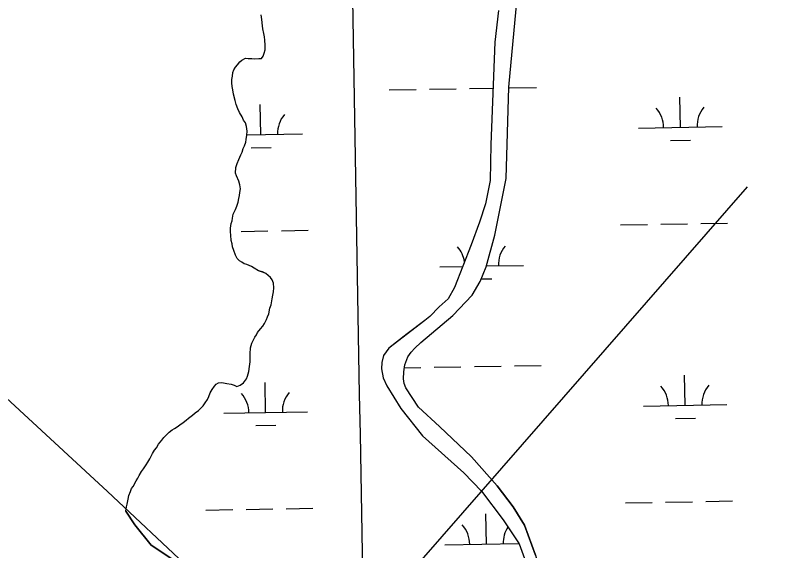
# Model space of a CAD drawing. Extents: x 3892998 to 3931244, y 278583 to 304547.
# Drawn here: x 3918049 to 3918960, y 287509 to 288149 of the extents above; entities that cross this region are included whole.
import ezdxf

# ---------------------------------------------------------------- set-up
doc = ezdxf.new("R2010")
doc.units = 0
for name, color, linetype in [('V-GRID-MAJR', 7, 'Continuous'), ('V-TOPO-SHOR', 7, 'Continuous'), ('V-UTIL-LINE', 7, 'Continuous'), ('V-WETL-SWMP', 7, 'Continuous')]:
    doc.layers.add(name, color=color, linetype=linetype)

msp = doc.modelspace()

# ---------------------------------------------------------------- linework, layer by layer
at = {"layer": 'V-GRID-MAJR'}
msp.add_spline([(3918519.216, 284383.145), (3918413.491, 290439.973), (3918307.7120000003, 296499.886), (3918201.934, 302559.792), (3918201.88, 302562.882)], degree=3, dxfattribs=at)
at = {"layer": 'V-TOPO-SHOR'}
for points in [[(3918626.017, 287586.315), (3918595.244, 287621.014), (3918556.958, 287657.26), (3918531.987, 287680.326), (3918516.525, 287703.719), (3918514.806, 287708.806), (3918513.85, 287714.174), (3918514.329, 287722.679), (3918515.5810000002, 287731.211), (3918518.861, 287740.585), (3918523.035, 287746.387), (3918527.252, 287750.905), (3918534.475, 287757.839), (3918572.72, 287790.275), (3918595.813, 287814.477), (3918605.545, 287830.75800000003), (3918612.664, 287848.238), (3918623.197, 287886.155), (3918636.56, 287954.011), (3918639.7630000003, 288063.188), (3918651.093, 288182.934)], [(3918627.35, 288155.11), (3918622.994, 288117.146), (3918618.452, 287994.547), (3918617.3540000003, 287951.549), (3918611.88, 287923.582), (3918604.912, 287901.73600000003), (3918594.781, 287874.635), (3918574.915, 287823.793), (3918567.159, 287809.893), (3918556.4220000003, 287800.521), (3918545.494, 287789.085), (3918539.2290000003, 287784.242), (3918518.431, 287768.093), (3918496.387, 287750.876), (3918489.987, 287742.424), (3918487.965, 287733.865), (3918487.449, 287726.388), (3918489.362, 287715.65), (3918494.0640000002, 287706.037), (3918510.69, 287678.82300000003), (3918536.765, 287646.02), (3918585.8740000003, 287601.659), (3918606.948, 287579.743)], [(3918330.3570000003, 287744.212), (3918330.7460000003, 287751.292), (3918332.3170000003, 287756.799), (3918335.8540000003, 287764.27400000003), (3918337.818, 287767.026), (3918339.3910000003, 287769.781), (3918342.9280000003, 287774.108), (3918345.681, 287777.256), (3918347.647, 287780.404), (3918350.004, 287785.125), (3918351.181, 287788.666), (3918352.754, 287792.207), (3918353.932, 287798.891), (3918355.503, 287802.825), (3918356.6780000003, 287809.905), (3918357.463, 287814.626), (3918358.247, 287818.558), (3918358.64, 287823.279), (3918358.245, 287828.786), (3918356.668, 287832.718), (3918354.702, 287835.471), (3918349.193, 287840.18700000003), (3918345.259, 287842.151), (3918340.538, 287843.722), (3918335.031, 287846.868), (3918331.883, 287848.832), (3918326.376, 287851.189), (3918323.228, 287851.97500000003), (3918320.4760000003, 287853.939), (3918317.721, 287855.512), (3918314.967, 287858.265), (3918312.9990000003, 287862.197), (3918311.0300000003, 287867.702), (3918309.455, 287872.42100000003), (3918309.06, 287875.96), (3918307.879, 287879.89400000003), (3918307.481, 287886.185), (3918307.088, 287890.117), (3918307.086, 287894.445), (3918307.8680000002, 287900.343), (3918309.048, 287903.491), (3918309.4390000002, 287906.639), (3918310.223, 287911.357), (3918312.9760000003, 287916.864), (3918314.5470000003, 287920.798), (3918316.1180000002, 287925.912), (3918316.9020000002, 287930.24), (3918317.686, 287933.781), (3918318.08, 287937.32), (3918318.864, 287941.645), (3918318.076, 287946.366), (3918316.894, 287950.691), (3918314.137, 287957.376), (3918312.9560000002, 287960.521), (3918313.347, 287967.208), (3918314.917, 287971.929), (3918316.882, 287976.64900000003), (3918319.239, 287982.157), (3918320.81, 287985.69800000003), (3918321.987, 287990.025), (3918323.56, 287993.17100000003), (3918325.133, 287997.498), (3918325.524, 288000.646), (3918326.308, 288005.75800000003), (3918326.7, 288010.478), (3918325.909, 288016.377), (3918324.727, 288020.704), (3918322.366, 288023.848), (3918320.791, 288027.782), (3918317.643, 288032.892), (3918315.6750000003, 288037.217), (3918313.705, 288042.722), (3918312.523, 288047.443), (3918310.5530000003, 288054.914), (3918309.765, 288060.028), (3918308.9760000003, 288063.96), (3918308.5810000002, 288068.678), (3918308.5810000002, 288072.613), (3918309.363, 288076.545), (3918309.757, 288080.87200000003), (3918310.934, 288084.02), (3918312.9, 288087.166), (3918315.257, 288089.92), (3918318.0100000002, 288093.461), (3918320.367, 288095.82300000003), (3918324.6950000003, 288098.184), (3918328.234, 288097.793), (3918332.561, 288097.795), (3918336.1, 288097.402), (3918340.819, 288097.799), (3918343.966, 288097.799), (3918345.93, 288100.553), (3918347.11, 288104.092), (3918348.288, 288108.027), (3918348.2860000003, 288113.534), (3918347.8880000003, 288119.434), (3918347.4930000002, 288123.364), (3918346.707, 288127.692), (3918345.523, 288133.197), (3918345.13, 288136.738), (3918344.339, 288144.20900000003)], [(3918344.339, 288144.20900000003), (3918343.551, 288149.716)], [(3918181.771, 287556.148), (3918182.555, 287561.262), (3918183.34, 287564.408), (3918184.517, 287570.308), (3918185.302, 287574.63300000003), (3918187.268, 287579.356), (3918188.4450000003, 287582.895), (3918190.409, 287585.64900000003), (3918193.946, 287592.336), (3918195.912, 287595.484), (3918197.483, 287598.632), (3918200.629, 287603.352), (3918202.986, 287606.5), (3918206.132, 287611.221), (3918208.096, 287614.762), (3918210.453, 287618.696), (3918213.599, 287624.989), (3918215.9560000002, 287628.924), (3918218.315, 287631.678), (3918220.673, 287636.006), (3918222.639, 287638.367), (3918224.603, 287641.119), (3918227.355, 287644.267), (3918230.892, 287647.808), (3918233.645, 287650.563), (3918237.184, 287653.317), (3918239.936, 287654.892), (3918243.082, 287656.86), (3918246.228, 287659.222), (3918250.16, 287661.976), (3918253.697, 287664.731), (3918256.842, 287667.092), (3918261.561, 287671.026), (3918264.707, 287673.781), (3918268.639, 287676.538), (3918270.9960000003, 287678.89900000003), (3918274.142, 287682.047), (3918276.4990000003, 287685.586), (3918279.252, 287689.522), (3918280.822, 287693.061), (3918282.7860000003, 287697.388), (3918285.146, 287701.716), (3918287.896, 287705.65), (3918289.862, 287708.011), (3918292.615, 287709.58400000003), (3918296.549, 287709.979), (3918302.447, 287708.804), (3918307.561, 287708.017), (3918311.4930000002, 287706.84), (3918314.6410000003, 287705.26900000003), (3918318.573, 287706.844), (3918322.505, 287709.598), (3918326.042, 287714.319), (3918327.222, 287717.467), (3918328.793, 287722.974), (3918329.577, 287729.267), (3918330.361, 287734.772), (3918330.359, 287739.493), (3918330.3570000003, 287744.212)], [(3918606.948, 287579.743), (3918633.076, 287545.398), (3918652.0670000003, 287516.724), (3918660.276, 287494.884)], [(3918626.017, 287586.315), (3918644.881, 287561.237), (3918658.504, 287539.068), (3918671.812, 287503.51), (3918683.4820000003, 287463.267), (3918685.366, 287452.032)], [(3918181.771, 287556.148), (3918192.398, 287539.63300000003), (3918212.073, 287515.25800000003), (3918254.563, 287486.958), (3918285.25, 287465.34), (3918309.644, 287446.078), (3918328.529, 287430.749), (3918345.054, 287418.17), (3918367.086, 287400.875), (3918384.789, 287387.51), (3918405.251, 287367.066), (3918424.531, 287348.196), (3918444.599, 287328.146), (3918461.126, 287305.737), (3918472.54, 287291.19), (3918482.77, 287279.789), (3918495.363, 287264.06), (3918508.515, 287254.566)]]:
    msp.add_lwpolyline(points, dxfattribs=at)
at = {"layer": 'V-UTIL-LINE'}
for points in [[(3906680.9470508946, 302363.4542383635), (3908344.9110000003, 300089.976), (3912732.592, 293653.732), (3913646.809, 292726.848), (3916248.696, 289346.047), (3918159.8680000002, 287579.415), (3921518.269458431, 284435.0583118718)], [(3918925, 287943.9), (3915774.4982285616, 284335.63354158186)]]:
    msp.add_lwpolyline(points, dxfattribs=at)
at = {"layer": 'V-WETL-SWMP'}
for p, q in [((3918496.859965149, 288059.9583605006), (3918528.85517196, 288060.51220264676)), ((3918544.852775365, 288060.78912371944), (3918576.847982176, 288061.3429658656)), ((3918592.845585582, 288061.6198869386), (3918620.9544470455, 288062.1064558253)), ((3918640.8383957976, 288062.4506501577), (3918672.833602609, 288063.0044923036)), ((3918845.00216224, 288015.23515596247), (3918844.3790898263, 288051.22976362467)), ((3918343.169341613, 288006.5483495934), (3918342.5462691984, 288042.5429572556)), ((3918795.009651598, 288014.36977760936), (3918894.9946728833, 288016.10053431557)), ((3918326.3493526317, 288006.2571928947), (3918393.161852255, 288007.4137279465)), ((3918833.2710327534, 287999.5987765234), (3918857.2674378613, 288000.014158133)), ((3918331.438212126, 287990.91197015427), (3918355.4346172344, 287991.32735176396)), ((3918773.603004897, 287898.5499323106), (3918805.598211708, 287899.1037744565)), ((3918821.5958151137, 287899.3806955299), (3918853.591021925, 287899.93453767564)), ((3918869.58862533, 287900.21145874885), (3918901.583832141, 287900.7653008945)), ((3918319.762994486, 287890.6938891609), (3918351.758201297, 287891.24773130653)), ((3918367.7558047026, 287891.52465237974), (3918399.7510115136, 287892.07849452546)), ((3918557.375108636, 287848.3700371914), (3918584.7027735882, 287848.8430834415)), ((3918612.9669982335, 287849.3323416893), (3918657.36012992, 287850.1007938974)), ((3918606.7801063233, 287833.7919338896), (3918619.6328948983, 287834.0144177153)), ((3918515.043957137, 287727.54829040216), (3918534.6129668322, 287727.8870330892)), ((3918550.6105702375, 287728.16395416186), (3918582.6057770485, 287728.71779630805)), ((3918598.6033804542, 287728.994717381), (3918630.5985872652, 287729.54855952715)), ((3918646.5961906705, 287729.8254806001), (3918678.591397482, 287730.37932274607)), ((3918850.759957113, 287682.6099864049), (3918850.136884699, 287718.6045940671)), ((3918348.927136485, 287673.92318003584), (3918348.304064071, 287709.91778769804)), ((3918800.767446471, 287681.7446080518), (3918900.752467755, 287683.475364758)), ((3918298.934625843, 287673.05780168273), (3918398.919647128, 287674.78855838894)), ((3918839.0288276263, 287666.9736069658), (3918863.025232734, 287667.3889885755)), ((3918337.196006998, 287658.28680059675), (3918361.192412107, 287658.7021822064)), ((3918875.3464202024, 287567.58628919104), (3918907.3416270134, 287568.1401313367)), ((3918373.513599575, 287558.89948282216), (3918405.508806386, 287559.4533249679)), ((3918779.3607997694, 287565.9247627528), (3918811.3560065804, 287566.4786048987)), ((3918827.353609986, 287566.7555259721), (3918859.348816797, 287567.3093681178)), ((3918277.5279791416, 287557.23795638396), (3918309.523185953, 287557.79179852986)), ((3918325.5207893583, 287558.0687196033), (3918357.5159961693, 287558.622561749)), ((3918613.12541415, 287516.6102459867), (3918612.502341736, 287552.6048536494)), ((3918563.1329035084, 287515.74486763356), (3918651.700114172, 287517.277980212))]:
    msp.add_line(p, q, dxfattribs=at)
for points in [[(3918671.813, 287503.511), (3918658.504, 287539.067), (3918644.882, 287561.237), (3918626.0160000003, 287586.314), (3918595.244, 287621.015), (3918556.9590000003, 287657.259), (3918531.988, 287680.326), (3918516.524, 287703.719), (3918514.806, 287708.805), (3918513.85, 287714.174), (3918514.33, 287722.679), (3918515.5810000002, 287731.211), (3918518.861, 287740.58400000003), (3918523.035, 287746.386), (3918527.253, 287750.904), (3918534.475, 287757.84), (3918572.72, 287790.276), (3918595.8140000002, 287814.477), (3918605.545, 287830.759), (3918612.663, 287848.238), (3918623.196, 287886.155), (3918636.561, 287954.01), (3918639.7630000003, 288063.188), (3918651.092, 288182.934)], [(3918627.3510000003, 288155.11), (3918622.994, 288117.147), (3918618.451, 287994.547), (3918617.353, 287951.55), (3918611.88, 287923.581), (3918604.912, 287901.735), (3918594.7800000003, 287874.635), (3918574.915, 287823.792), (3918567.16, 287809.893), (3918556.421, 287800.522), (3918545.494, 287789.086), (3918539.2290000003, 287784.241), (3918518.432, 287768.094), (3918496.386, 287750.875), (3918489.987, 287742.424), (3918487.966, 287733.866), (3918487.45, 287726.388), (3918489.362, 287715.65)], [(3918340.819, 288097.798), (3918343.966, 288097.799), (3918345.931, 288100.553), (3918347.11, 288104.093), (3918348.288, 288108.027), (3918348.285, 288113.533), (3918347.889, 288119.433), (3918347.494, 288123.365), (3918346.7060000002, 288127.691), (3918345.523, 288133.197), (3918345.129, 288136.737), (3918344.339, 288144.20900000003), (3918343.5500000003, 288149.715)], [(3918307.561, 287708.018), (3918311.494, 287706.84), (3918314.642, 287705.268), (3918318.574, 287706.843), (3918322.506, 287709.598), (3918326.043, 287714.319), (3918327.222, 287717.466), (3918328.793, 287722.973), (3918329.577, 287729.267), (3918330.361, 287734.773), (3918330.359, 287739.493), (3918330.3570000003, 287744.212), (3918330.747, 287751.292), (3918332.318, 287756.799), (3918335.8540000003, 287764.273), (3918337.819, 287767.027), (3918339.3910000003, 287769.781), (3918342.929, 287774.109), (3918345.681, 287777.257), (3918347.646, 287780.404), (3918350.004, 287785.125), (3918351.182, 287788.665), (3918352.754, 287792.206), (3918353.931, 287798.892), (3918355.502, 287802.826), (3918356.679, 287809.906), (3918357.463, 287814.626), (3918358.248, 287818.559), (3918358.64, 287823.279), (3918358.244, 287828.78500000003), (3918356.669, 287832.718), (3918354.701, 287835.47000000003), (3918349.193, 287840.18700000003), (3918345.259, 287842.152), (3918340.538, 287843.723), (3918335.031, 287846.867), (3918331.884, 287848.832), (3918326.376, 287851.19), (3918323.2290000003, 287851.97500000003), (3918320.475, 287853.94), (3918317.722, 287855.512), (3918314.967, 287858.264), (3918312.9990000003, 287862.196), (3918311.0300000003, 287867.702), (3918309.455, 287872.42), (3918309.06, 287875.96), (3918307.878, 287879.893), (3918307.4820000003, 287886.185), (3918307.0870000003, 287890.118), (3918307.085, 287894.444), (3918307.869, 287900.344), (3918309.048, 287903.491), (3918309.44, 287906.638), (3918310.224, 287911.358), (3918312.975, 287916.865), (3918314.546, 287920.799), (3918316.117, 287925.913), (3918316.9020000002, 287930.239), (3918317.687, 287933.78), (3918318.079, 287937.319), (3918318.863, 287941.646), (3918318.075, 287946.365), (3918316.893, 287950.691), (3918314.137, 287957.376), (3918312.9560000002, 287960.522), (3918313.346, 287967.20900000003), (3918314.917, 287971.929), (3918316.881, 287976.64900000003), (3918319.239, 287982.157), (3918320.81, 287985.697), (3918321.988, 287990.02400000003), (3918323.56, 287993.17100000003), (3918325.132, 287997.498), (3918325.524, 288000.645), (3918326.308, 288005.75800000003), (3918326.699, 288010.478), (3918325.91, 288016.377), (3918324.728, 288020.703), (3918322.367, 288023.848), (3918320.792, 288027.781), (3918317.643, 288032.892), (3918315.6750000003, 288037.218), (3918313.7060000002, 288042.723), (3918312.524, 288047.442), (3918310.554, 288054.914), (3918309.765, 288060.027), (3918308.977, 288063.95900000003), (3918308.5810000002, 288068.679), (3918308.58, 288072.612), (3918309.364, 288076.545), (3918309.756, 288080.87200000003), (3918310.934, 288084.01900000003), (3918312.9, 288087.166), (3918315.258, 288089.92), (3918318.0100000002, 288093.461), (3918320.3680000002, 288095.822), (3918324.694, 288098.184), (3918328.234, 288097.792), (3918332.56, 288097.794), (3918336.1, 288097.402), (3918340.819, 288097.798)], [(3918489.362, 287715.65), (3918494.065, 287706.036), (3918510.6890000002, 287678.824), (3918536.765, 287646.02), (3918585.875, 287601.659), (3918606.948, 287579.744), (3918633.077, 287545.398), (3918652.0670000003, 287516.724), (3918660.276, 287494.884)], [(3918254.563, 287486.958), (3918212.073, 287515.257), (3918192.397, 287539.63300000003), (3918181.771, 287556.147), (3918182.555, 287561.261), (3918183.34, 287564.407), (3918184.518, 287570.30700000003), (3918185.302, 287574.634), (3918187.267, 287579.355), (3918188.4450000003, 287582.895), (3918190.41, 287585.64900000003), (3918193.947, 287592.337), (3918195.912, 287595.484), (3918197.484, 287598.631), (3918200.628, 287603.352), (3918202.987, 287606.5), (3918206.131, 287611.221), (3918208.096, 287614.761), (3918210.454, 287618.695), (3918213.598, 287624.99), (3918215.9560000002, 287628.924), (3918218.315, 287631.678), (3918220.673, 287636.005), (3918222.6380000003, 287638.366), (3918224.603, 287641.12), (3918227.355, 287644.268), (3918230.893, 287647.809), (3918233.645, 287650.563), (3918237.184, 287653.318), (3918239.936, 287654.892), (3918243.082, 287656.86), (3918246.227, 287659.222), (3918250.159, 287661.976), (3918253.697, 287664.731), (3918256.843, 287667.092), (3918261.561, 287671.027), (3918264.7060000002, 287673.782), (3918268.6380000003, 287676.537), (3918270.997, 287678.898), (3918274.142, 287682.04600000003), (3918276.5, 287685.586), (3918279.251, 287689.521), (3918280.823, 287693.061), (3918282.787, 287697.388), (3918285.145, 287701.716), (3918287.897, 287705.65), (3918289.862, 287708.011), (3918292.615, 287709.585), (3918296.548, 287709.98), (3918302.448, 287708.803), (3918307.561, 287708.018)]]:
    msp.add_lwpolyline(points, dxfattribs=at)
for centre, radius, start, end in [((3918789.759283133, 288014.75376720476), 35.24628790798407, 0.21988000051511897, 41.76353833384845), ((3918900.2286059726, 288016.6660088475), 35.246287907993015, 140.21987699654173, 181.76353532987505), ((3918398.395785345, 288007.9792024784), 35.246287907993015, 140.21987699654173, 181.76353532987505), ((3918552.124740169, 287848.75402678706), 35.24628790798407, 9.34242499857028, 41.76353833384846), ((3918662.594063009, 287850.66626842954), 35.246287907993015, 140.21987699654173, 181.76353532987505), ((3918795.517078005, 287682.1285976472), 35.24628790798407, 0.21988000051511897, 41.76353833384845), ((3918905.986400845, 287684.0408392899), 35.246287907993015, 140.21987699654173, 181.76353532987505), ((3918293.6842573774, 287673.44179127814), 35.24628790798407, 0.21988000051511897, 41.76353833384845), ((3918404.1535802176, 287675.35403292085), 35.246287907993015, 140.21987699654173, 181.76353532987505), ((3918557.8825350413, 287516.12885722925), 35.24628790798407, 0.21988000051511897, 41.76353833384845), ((3918668.3518578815, 287518.04109887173), 35.246287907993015, 147.4595283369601, 181.76353532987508)]:
    msp.add_arc(centre, radius, start, end, dxfattribs=at)

doc.saveas('drawing.dxf')
